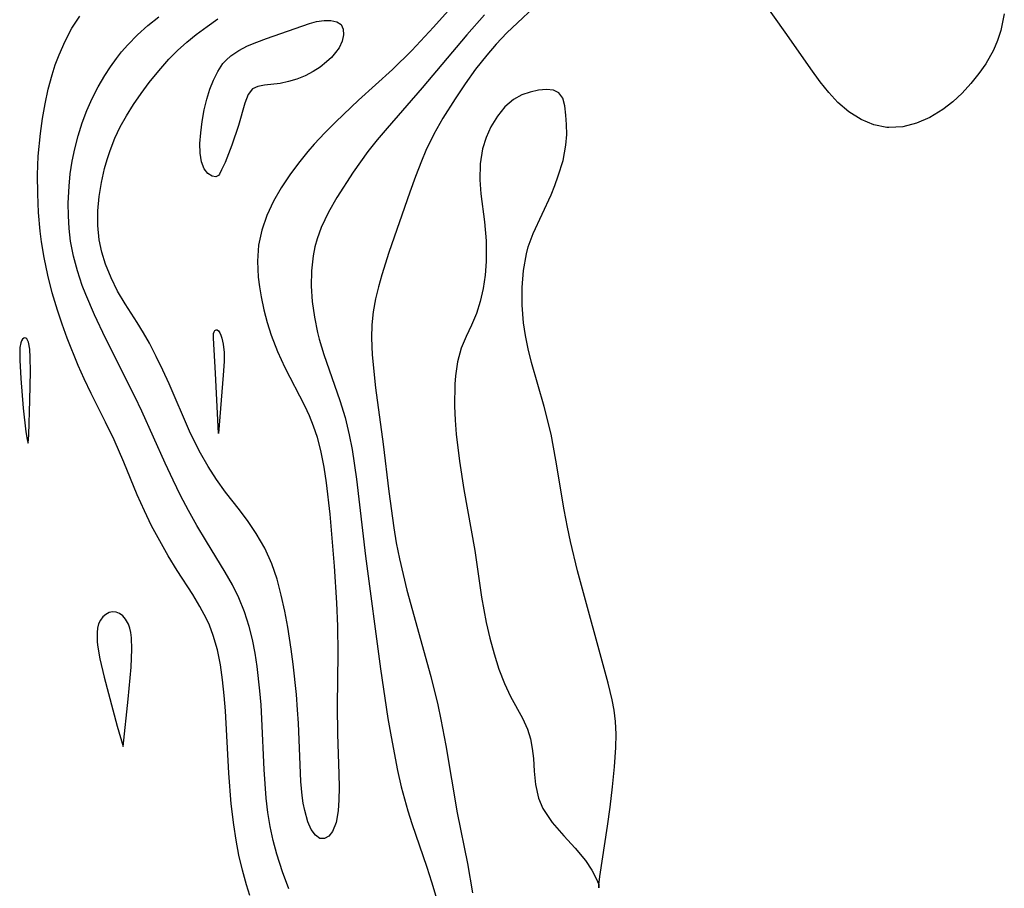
# Model space of a CAD drawing. Header units: metres. Extents: x 1073367 to 1082519, y 1569854 to 1574957.
# Tile 925 of 1056: x 1080638 to 1080741, y 1572806 to 1572897. Entities that reach past the tile are written whole.
import ezdxf

# ---------------------------------------------------------------- set-up
doc = ezdxf.new("R2010")
doc.units = ezdxf.units.M
doc.layers.add('CGG_CurvaNivelLidar_v1', color=253, linetype='Continuous', lineweight=30)

msp = doc.modelspace()

# ---------------------------------------------------------------- linework, layer by layer
at = {"layer": 'CGG_CurvaNivelLidar_v1'}
for p, q in [((1080718.2802, 1572895.4948, 73), (1080713.5841, 1572902.0965, 73)), ((1080685.5614, 1572901.2194, 72), (1080681.1267, 1572896.2553, 72)), ((1080693.4183, 1572899.9678, 73), (1080688.8218, 1572895.6363, 73)), ((1080686.4922, 1572897.5364, 72.5), (1080684.6124, 1572895.4436, 72.5)), ((1080741.1583, 1572897.6474, 73), (1080740.7755, 1572895.9147, 73)), ((1080643.0995, 1572896.1291, 73), (1080643.9321, 1572897.404, 73)), ((1080651.0895, 1572896.4126, 72.5), (1080652.2399, 1572897.3269, 72.5)), ((1080657.3013, 1572896.3219, 72), (1080658.4562, 1572897.1145, 72)), ((1080663.5416, 1572895.0548, 71.5), (1080668.0797, 1572896.6265, 71.5)), ((1080668.0797, 1572896.6265, 71.5), (1080668.8033, 1572896.8284, 71.5)), ((1080668.8033, 1572896.8284, 71.5), (1080669.6097, 1572896.9563, 71.5)), ((1080669.6097, 1572896.9563, 71.5), (1080670.3412, 1572896.957, 71.5)), ((1080670.3412, 1572896.957, 71.5), (1080670.9554, 1572896.8203, 71.5)), ((1080670.9554, 1572896.8203, 71.5), (1080671.4009, 1572896.5267, 71.5)), ((1080671.4009, 1572896.5267, 71.5), (1080671.635, 1572896.0556, 71.5)), ((1080642.3726, 1572894.7652, 73), (1080643.0995, 1572896.1291, 73)), ((1080649.9964, 1572895.44, 72.5), (1080651.0895, 1572896.4126, 72.5)), ((1080655.1647, 1572894.6685, 72), (1080656.1786, 1572895.4941, 72)), ((1080656.1786, 1572895.4941, 72), (1080657.3013, 1572896.3219, 72)), ((1080671.666, 1572895.4557, 71.5), (1080671.5151, 1572894.7819, 71.5)), ((1080671.635, 1572896.0556, 71.5), (1080671.666, 1572895.4557, 71.5)), ((1080681.1267, 1572896.2553, 72), (1080678.8365, 1572893.7959, 72)), ((1080688.8218, 1572895.6363, 73), (1080687.6986, 1572894.4551, 73)), ((1080720.8053, 1572891.8593, 73), (1080718.2802, 1572895.4948, 73)), ((1080740.7755, 1572895.9147, 73), (1080740.4407, 1572894.8561, 73)), ((1080641.7384, 1572893.3315, 73), (1080642.3726, 1572894.7652, 73)), ((1080648.9704, 1572894.4061, 72.5), (1080649.9964, 1572895.44, 72.5)), ((1080654.197, 1572893.7947, 72), (1080655.1647, 1572894.6685, 72)), ((1080661.5649, 1572894.2721, 71.5), (1080662.537, 1572894.6827, 71.5)), ((1080662.537, 1572894.6827, 71.5), (1080663.5416, 1572895.0548, 71.5)), ((1080671.5151, 1572894.7819, 71.5), (1080671.1902, 1572894.0841, 71.5)), ((1080684.6124, 1572895.4436, 72.5), (1080679.9476, 1572889.8768, 72.5)), ((1080687.6986, 1572894.4551, 73), (1080686.7164, 1572893.3167, 73)), ((1080740.4407, 1572894.8561, 73), (1080740.0222, 1572893.8336, 73)), ((1080647.7665, 1572892.9687, 72.5), (1080648.3035, 1572893.6473, 72.5)), ((1080648.3035, 1572893.6473, 72.5), (1080648.9704, 1572894.4061, 72.5)), ((1080653.2806, 1572892.8725, 72), (1080654.197, 1572893.7947, 72)), ((1080659.8187, 1572893.2459, 71.5), (1080660.6491, 1572893.8021, 71.5)), ((1080660.6491, 1572893.8021, 71.5), (1080661.5649, 1572894.2721, 71.5)), ((1080670.8319, 1572893.568, 71.5), (1080670.3915, 1572893.069, 71.5)), ((1080671.1902, 1572894.0841, 71.5), (1080670.8319, 1572893.568, 71.5)), ((1080678.8365, 1572893.7959, 72), (1080676.8115, 1572891.8112, 72)), ((1080740.0222, 1572893.8336, 73), (1080739.2213, 1572892.3955, 73)), ((1080641.3479, 1572892.2989, 73), (1080641.7384, 1572893.3315, 73)), ((1080647.1354, 1572892.0873, 72.5), (1080647.7665, 1572892.9687, 72.5)), ((1080652.2227, 1572891.6691, 72), (1080653.2806, 1572892.8725, 72)), ((1080658.4229, 1572891.5977, 71.5), (1080658.9808, 1572892.4215, 71.5)), ((1080658.9808, 1572892.4215, 71.5), (1080659.3054, 1572892.787, 71.5)), ((1080659.3054, 1572892.787, 71.5), (1080659.8187, 1572893.2459, 71.5)), ((1080669.8855, 1572892.5914, 71.5), (1080669.2113, 1572892.056, 71.5)), ((1080670.3915, 1572893.069, 71.5), (1080669.8855, 1572892.5914, 71.5)), ((1080686.7164, 1572893.3167, 73), (1080685.5496, 1572891.8266, 73)), ((1080739.2213, 1572892.3955, 73), (1080738.4865, 1572891.3635, 73)), ((1080641.0015, 1572891.2419, 73), (1080641.3479, 1572892.2989, 73)), ((1080646.5448, 1572891.1752, 72.5), (1080647.1354, 1572892.0873, 72.5)), ((1080651.2241, 1572890.4143, 72), (1080652.2227, 1572891.6691, 72)), ((1080657.9705, 1572890.6852, 71.5), (1080658.4229, 1572891.5977, 71.5)), ((1080668.4748, 1572891.5757, 71.5), (1080667.6344, 1572891.1425, 71.5)), ((1080669.2113, 1572892.056, 71.5), (1080668.4748, 1572891.5757, 71.5)), ((1080676.8115, 1572891.8112, 72), (1080673.2446, 1572888.5651, 72)), ((1080685.5496, 1572891.8266, 73), (1080684.444, 1572890.2867, 73)), ((1080721.7825, 1572890.5096, 73), (1080720.8053, 1572891.8593, 73)), ((1080738.4865, 1572891.3635, 73), (1080737.6337, 1572890.3145, 73)), ((1080640.5953, 1572889.7349, 73), (1080641.0015, 1572891.2419, 73)), ((1080645.8504, 1572889.9822, 72.5), (1080646.5448, 1572891.1752, 72.5)), ((1080650.3792, 1572889.283, 72), (1080651.2241, 1572890.4143, 72)), ((1080657.5956, 1572889.7094, 71.5), (1080657.9705, 1572890.6852, 71.5)), ((1080665.004, 1572890.3295, 71.5), (1080663.3449, 1572890.1348, 71.5)), ((1080665.8744, 1572890.5182, 71.5), (1080665.004, 1572890.3295, 71.5)), ((1080666.7594, 1572890.7904, 71.5), (1080665.8744, 1572890.5182, 71.5)), ((1080667.6344, 1572891.1425, 71.5), (1080666.7594, 1572890.7904, 71.5)), ((1080684.444, 1572890.2867, 73), (1080683.3882, 1572888.7123, 73)), ((1080722.6859, 1572889.3677, 73), (1080721.7825, 1572890.5096, 73)), ((1080737.6337, 1572890.3145, 73), (1080736.7155, 1572889.3179, 73)), ((1080640.2645, 1572888.1952, 73), (1080640.5953, 1572889.7349, 73)), ((1080645.2177, 1572888.7518, 72.5), (1080645.8504, 1572889.9822, 72.5)), ((1080649.5746, 1572888.1248, 72), (1080650.3792, 1572889.283, 72)), ((1080657.2763, 1572888.6831, 71.5), (1080657.5956, 1572889.7094, 71.5)), ((1080662.0939, 1572889.7597, 71.5), (1080661.6407, 1572889.158, 71.5)), ((1080662.6519, 1572890.0141, 71.5), (1080662.0939, 1572889.7597, 71.5)), ((1080663.3449, 1572890.1348, 71.5), (1080662.6519, 1572890.0141, 71.5)), ((1080679.9476, 1572889.8768, 72.5), (1080676.2335, 1572885.6289, 72.5)), ((1080691.2966, 1572889.4211, 73.5), (1080690.4059, 1572889.1162, 73.5)), ((1080692.1695, 1572889.6044, 73.5), (1080691.2966, 1572889.4211, 73.5)), ((1080693.0175, 1572889.6892, 73.5), (1080692.1695, 1572889.6044, 73.5)), ((1080693.7513, 1572889.6244, 73.5), (1080693.0175, 1572889.6892, 73.5)), ((1080694.3223, 1572889.3467, 73.5), (1080693.7513, 1572889.6244, 73.5)), ((1080694.7085, 1572888.7782, 73.5), (1080694.3223, 1572889.3467, 73.5)), ((1080723.6443, 1572888.3329, 73), (1080722.6859, 1572889.3677, 73)), ((1080736.7155, 1572889.3179, 73), (1080735.7347, 1572888.3954, 73)), ((1080644.653, 1572887.4864, 72.5), (1080645.2177, 1572888.7518, 72.5)), ((1080657.0118, 1572887.5444, 71.5), (1080657.2763, 1572888.6831, 71.5)), ((1080661.287, 1572888.2526, 71.5), (1080660.6202, 1572885.8976, 71.5)), ((1080661.6407, 1572889.158, 71.5), (1080661.287, 1572888.2526, 71.5)), ((1080673.2446, 1572888.5651, 72), (1080670.8447, 1572886.2949, 72)), ((1080683.3882, 1572888.7123, 73), (1080682.1153, 1572886.6738, 73)), ((1080689.5426, 1572888.6479, 73.5), (1080688.6405, 1572887.8771, 73.5)), ((1080690.4059, 1572889.1162, 73.5), (1080689.5426, 1572888.6479, 73.5)), ((1080694.9318, 1572887.9691, 73.5), (1080694.7085, 1572888.7782, 73.5)), ((1080724.823, 1572887.3397, 73), (1080723.6443, 1572888.3329, 73)), ((1080735.7347, 1572888.3954, 73), (1080734.6901, 1572887.5741, 73)), ((1080639.9958, 1572886.6318, 73), (1080640.2645, 1572888.1952, 73)), ((1080644.1563, 1572886.169, 72.5), (1080644.653, 1572887.4864, 72.5)), ((1080648.827, 1572886.9332, 72), (1080649.5746, 1572888.1248, 72)), ((1080656.802, 1572886.3322, 71.5), (1080657.0118, 1572887.5444, 71.5)), ((1080688.6405, 1572887.8771, 73.5), (1080687.8396, 1572886.8946, 73.5)), ((1080695.0589, 1572886.9782, 73.5), (1080694.9318, 1572887.9691, 73.5)), ((1080726.0908, 1572886.5502, 73), (1080724.823, 1572887.3397, 73)), ((1080734.6901, 1572887.5741, 73), (1080733.3394, 1572886.7515, 73)), ((1080639.7805, 1572885.0517, 73), (1080639.9958, 1572886.6318, 73)), ((1080643.7339, 1572884.8232, 72.5), (1080644.1563, 1572886.169, 72.5)), ((1080648.1837, 1572885.7612, 72), (1080648.827, 1572886.9332, 72)), ((1080656.6454, 1572885.1146, 71.5), (1080656.802, 1572886.3322, 71.5)), ((1080670.8447, 1572886.2949, 72), (1080669.6887, 1572885.1295, 72)), ((1080682.1153, 1572886.6738, 73), (1080681.1697, 1572884.9982, 73)), ((1080687.8396, 1572886.8946, 73.5), (1080687.1507, 1572885.7526, 73.5)), ((1080695.1273, 1572886.0038, 73.5), (1080695.0589, 1572886.9782, 73.5)), ((1080727.4233, 1572885.9902, 73), (1080726.0908, 1572886.5502, 73)), ((1080731.9247, 1572886.1393, 73), (1080730.4777, 1572885.7673, 73)), ((1080733.3394, 1572886.7515, 73), (1080731.9247, 1572886.1393, 73)), ((1080647.6158, 1572884.5546, 72), (1080648.1837, 1572885.7612, 72)), ((1080656.5567, 1572884.018, 71.5), (1080656.6454, 1572885.1146, 71.5)), ((1080660.6202, 1572885.8976, 71.5), (1080659.9191, 1572883.8197, 71.5)), ((1080669.6887, 1572885.1295, 72), (1080668.5754, 1572883.9383, 72)), ((1080676.2335, 1572885.6289, 72.5), (1080675.1967, 1572884.4068, 72.5)), ((1080687.1507, 1572885.7526, 73.5), (1080686.6504, 1572884.6405, 73.5)), ((1080695.1374, 1572884.9519, 73.5), (1080695.1273, 1572886.0038, 73.5)), ((1080728.7995, 1572885.7016, 73), (1080727.4233, 1572885.9902, 73)), ((1080729.0272, 1572885.6841, 73), (1080728.7995, 1572885.7016, 73)), ((1080730.4777, 1572885.7673, 73), (1080729.0272, 1572885.6841, 73)), ((1080639.5593, 1572882.6705, 73), (1080639.7805, 1572885.0517, 73)), ((1080643.3846, 1572883.4546, 72.5), (1080643.7339, 1572884.8232, 72.5)), ((1080647.116, 1572883.2785, 72), (1080647.6158, 1572884.5546, 72)), ((1080675.1967, 1572884.4068, 72.5), (1080674.2044, 1572883.158, 72.5)), ((1080681.1697, 1572884.9982, 73), (1080680.3242, 1572883.2809, 73)), ((1080686.6504, 1572884.6405, 73.5), (1080686.281, 1572883.4494, 73.5)), ((1080695.0548, 1572883.8423, 73.5), (1080695.1374, 1572884.9519, 73.5)), ((1080643.1234, 1572882.1508, 72.5), (1080643.3846, 1572883.4546, 72.5)), ((1080646.8064, 1572882.3366, 72), (1080647.116, 1572883.2785, 72)), ((1080656.5665, 1572883.0067, 71.5), (1080656.5567, 1572884.018, 71.5)), ((1080659.9191, 1572883.8197, 71.5), (1080659.201, 1572882.0262, 71.5)), ((1080667.9004, 1572883.1672, 72), (1080666.9189, 1572881.9541, 72)), ((1080668.5754, 1572883.9383, 72), (1080667.9004, 1572883.1672, 72)), ((1080674.2044, 1572883.158, 72.5), (1080672.6614, 1572880.9907, 72.5)), ((1080680.3242, 1572883.2809, 73), (1080679.8509, 1572882.1684, 73)), ((1080686.281, 1572883.4494, 73.5), (1080686.0344, 1572881.8534, 73.5)), ((1080694.7449, 1572882.2382, 73.5), (1080695.0548, 1572883.8423, 73.5)), ((1080639.4845, 1572880.7019, 73), (1080639.5593, 1572882.6705, 73)), ((1080642.9257, 1572880.8353, 72.5), (1080643.1234, 1572882.1508, 72.5)), ((1080646.5371, 1572881.3843, 72), (1080646.8064, 1572882.3366, 72)), ((1080656.7138, 1572882.0944, 71.5), (1080656.5665, 1572883.0067, 71.5)), ((1080656.9937, 1572881.361, 71.5), (1080656.7138, 1572882.0944, 71.5)), ((1080659.201, 1572882.0262, 71.5), (1080658.8392, 1572881.2221, 71.5)), ((1080679.8509, 1572882.1684, 73), (1080679.2216, 1572880.5409, 73)), ((1080694.2511, 1572880.5919, 73.5), (1080694.7449, 1572882.2382, 73.5)), ((1080646.1976, 1572879.9082, 72), (1080646.5371, 1572881.3843, 72)), ((1080657.3824, 1572880.8511, 71.5), (1080656.9937, 1572881.361, 71.5)), ((1080658.8392, 1572881.2221, 71.5), (1080658.6144, 1572880.7732, 71.5)), ((1080666.9189, 1572881.9541, 72), (1080666.0022, 1572880.7054, 72)), ((1080672.6614, 1572880.9907, 72.5), (1080670.9682, 1572878.3392, 72.5)), ((1080686.0344, 1572881.8534, 73.5), (1080686.0023, 1572880.1916, 73.5)), ((1080639.4968, 1572878.7288, 73), (1080639.4845, 1572880.7019, 73)), ((1080642.7912, 1572879.5121, 72.5), (1080642.9257, 1572880.8353, 72.5)), ((1080657.8314, 1572880.58, 71.5), (1080657.3824, 1572880.8511, 71.5)), ((1080658.2368, 1572880.5147, 71.5), (1080657.8314, 1572880.58, 71.5)), ((1080658.5, 1572880.6259, 71.5), (1080658.2368, 1572880.5147, 71.5)), ((1080658.6144, 1572880.7732, 71.5), (1080658.5, 1572880.6259, 71.5)), ((1080666.0022, 1572880.7054, 72), (1080665.105, 1572879.3377, 72)), ((1080679.2216, 1572880.5409, 73), (1080678.629, 1572878.8923, 73)), ((1080686.0023, 1572880.1916, 73.5), (1080686.1117, 1572878.7277, 73.5)), ((1080693.8885, 1572879.597, 73.5), (1080694.2511, 1572880.5919, 73.5)), ((1080642.7108, 1572877.738, 72.5), (1080642.7912, 1572879.5121, 72.5)), ((1080645.954, 1572878.4234, 72), (1080646.1976, 1572879.9082, 72)), ((1080665.105, 1572879.3377, 72), (1080664.3081, 1572877.9331, 72)), ((1080678.629, 1572878.8923, 73), (1080676.4398, 1572872.5339, 73)), ((1080693.4815, 1572878.6066, 73.5), (1080693.8885, 1572879.597, 73.5)), ((1080639.5889, 1572876.7575, 73), (1080639.4968, 1572878.7288, 73)), ((1080645.82, 1572876.9375, 72), (1080645.954, 1572878.4234, 72)), ((1080664.3081, 1572877.9331, 72), (1080663.6073, 1572876.4247, 72)), ((1080670.9682, 1572878.3392, 72.5), (1080670.0826, 1572876.7725, 72.5)), ((1080686.1117, 1572878.7277, 73.5), (1080686.4839, 1572875.7641, 73.5)), ((1080691.6009, 1572874.5417, 73.5), (1080693.4815, 1572878.6066, 73.5)), ((1080642.7218, 1572876.3998, 72.5), (1080642.7108, 1572877.738, 72.5)), ((1080645.8165, 1572875.3922, 72), (1080645.82, 1572876.9375, 72)), ((1080639.7619, 1572874.7942, 73), (1080639.5889, 1572876.7575, 73)), ((1080642.8002, 1572875.0664, 72.5), (1080642.7218, 1572876.3998, 72.5)), ((1080663.6073, 1572876.4247, 72), (1080663.0667, 1572874.8784, 72)), ((1080670.0826, 1572876.7725, 72.5), (1080669.3255, 1572875.1736, 72.5)), ((1080639.9048, 1572873.6546, 73), (1080639.7619, 1572874.7942, 73)), ((1080642.9567, 1572873.7414, 72.5), (1080642.8002, 1572875.0664, 72.5)), ((1080645.9685, 1572873.8664, 72), (1080645.8165, 1572875.3922, 72)), ((1080663.0667, 1572874.8784, 72), (1080662.7209, 1572873.2963, 72)), ((1080669.3255, 1572875.1736, 72.5), (1080668.8884, 1572873.9853, 72.5)), ((1080686.4839, 1572875.7641, 73.5), (1080686.659, 1572873.7861, 73.5)), ((1080643.2587, 1572872.168, 72.5), (1080642.9567, 1572873.7414, 72.5)), ((1080646.2357, 1572872.5748, 72), (1080645.9685, 1572873.8664, 72)), ((1080668.8884, 1572873.9853, 72.5), (1080668.6546, 1572873.1468, 72.5)), ((1080686.659, 1572873.7861, 73.5), (1080686.6797, 1572873.0741, 73.5)), ((1080691.0932, 1572873.1423, 73.5), (1080691.6009, 1572874.5417, 73.5)), ((1080640.1761, 1572872.0139, 73), (1080639.9048, 1572873.6546, 73)), ((1080662.7209, 1572873.2963, 72), (1080662.5987, 1572871.6391, 72)), ((1080668.6546, 1572873.1468, 72.5), (1080668.4635, 1572872.1852, 72.5)), ((1080686.6797, 1572873.0741, 73.5), (1080686.6549, 1572871.6099, 73.5)), ((1080690.8951, 1572872.4188, 73.5), (1080691.0932, 1572873.1423, 73.5)), ((1080640.5637, 1572870.1475, 73), (1080640.1761, 1572872.0139, 73)), ((1080643.6718, 1572870.6132, 72.5), (1080643.2587, 1572872.168, 72.5)), ((1080646.6202, 1572871.3131, 72), (1080646.2357, 1572872.5748, 72)), ((1080662.5987, 1572871.6391, 72), (1080662.677, 1572869.9586, 72)), ((1080668.4635, 1572872.1852, 72.5), (1080668.2943, 1572870.6048, 72.5)), ((1080676.4398, 1572872.5339, 73), (1080675.6874, 1572870.1922, 73)), ((1080690.575, 1572870.6558, 73.5), (1080690.8951, 1572872.4188, 73.5)), ((1080644.1808, 1572869.0788, 72.5), (1080643.6718, 1572870.6132, 72.5)), ((1080647.2042, 1572869.8762, 72), (1080646.6202, 1572871.3131, 72)), ((1080668.2943, 1572870.6048, 72.5), (1080668.2702, 1572868.9982, 72.5)), ((1080686.6549, 1572871.6099, 73.5), (1080686.5423, 1572870.1653, 73.5)), ((1080690.4354, 1572868.8426, 73.5), (1080690.575, 1572870.6558, 73.5)), ((1080641.0258, 1572868.2982, 73), (1080640.5637, 1572870.1475, 73)), ((1080647.9024, 1572868.4885, 72), (1080647.2042, 1572869.8762, 72)), ((1080662.677, 1572869.9586, 72), (1080662.8066, 1572868.9155, 72)), ((1080675.6874, 1572870.1922, 73), (1080675.3313, 1572868.9364, 73)), ((1080686.5423, 1572870.1653, 73.5), (1080686.3396, 1572868.7568, 73.5)), ((1080644.5402, 1572868.1362, 72.5), (1080644.1808, 1572869.0788, 72.5)), ((1080662.8066, 1572868.9155, 72), (1080662.9863, 1572867.8702, 72)), ((1080668.2702, 1572868.9982, 72.5), (1080668.3727, 1572867.3779, 72.5)), ((1080675.3313, 1572868.9364, 73), (1080675.0314, 1572867.6741, 73)), ((1080686.3396, 1572868.7568, 73.5), (1080686.0406, 1572867.4026, 73.5)), ((1080690.4503, 1572866.9991, 73.5), (1080690.4354, 1572868.8426, 73.5)), ((1080641.5647, 1572866.4708, 73), (1080641.0258, 1572868.2982, 73)), ((1080645.4651, 1572865.9739, 72.5), (1080644.5402, 1572868.1362, 72.5)), ((1080648.6875, 1572867.1517, 72), (1080647.9024, 1572868.4885, 72)), ((1080662.9863, 1572867.8702, 72), (1080663.2794, 1572866.5231, 72)), ((1080675.0314, 1572867.6741, 73), (1080674.7928, 1572866.3163, 73)), ((1080642.0656, 1572864.9919, 73), (1080641.5647, 1572866.4708, 73)), ((1080649.9631, 1572865.1811, 72), (1080648.6875, 1572867.1517, 72)), ((1080663.2794, 1572866.5231, 72), (1080663.6371, 1572865.1815, 72)), ((1080668.3727, 1572867.3779, 72.5), (1080668.592, 1572865.7552, 72.5)), ((1080686.0406, 1572867.4026, 73.5), (1080685.6348, 1572866.1226, 73.5)), ((1080690.6062, 1572865.1421, 73.5), (1080690.4503, 1572866.9991, 73.5)), ((1080646.6122, 1572863.5395, 72.5), (1080645.4651, 1572865.9739, 72.5)), ((1080668.592, 1572865.7552, 72.5), (1080668.9265, 1572864.1405, 72.5)), ((1080674.7928, 1572866.3163, 73), (1080674.6444, 1572864.9498, 73)), ((1080685.6348, 1572866.1226, 73.5), (1080685.1093, 1572864.8914, 73.5)), ((1080642.6046, 1572863.5265, 73), (1080642.0656, 1572864.9919, 73)), ((1080650.6133, 1572864.1074, 72), (1080649.9631, 1572865.1811, 72)), ((1080658.1317, 1572864.3343, 71.5), (1080658.2528, 1572864.4031, 71.5)), ((1080658.2528, 1572864.4031, 71.5), (1080658.3851, 1572864.3927, 71.5)), ((1080658.3851, 1572864.3927, 71.5), (1080658.5234, 1572864.2848, 71.5)), ((1080663.6371, 1572865.1815, 72), (1080664.0589, 1572863.8523, 72)), ((1080674.6444, 1572864.9498, 73), (1080674.5916, 1572863.5784, 73)), ((1080685.1093, 1572864.8914, 73.5), (1080684.5483, 1572863.6964, 73.5)), ((1080690.8034, 1572863.8104, 73.5), (1080690.6062, 1572865.1421, 73.5)), ((1080637.9018, 1572863.4205, 73.5), (1080637.7942, 1572863.2479, 73.5)), ((1080638.029, 1572863.5266, 73.5), (1080637.9018, 1572863.4205, 73.5)), ((1080638.1366, 1572863.5554, 73.5), (1080638.029, 1572863.5266, 73.5)), ((1080638.2415, 1572863.5319, 73.5), (1080638.1366, 1572863.5554, 73.5)), ((1080638.3366, 1572863.4544, 73.5), (1080638.2415, 1572863.5319, 73.5)), ((1080638.5157, 1572863.1, 73.5), (1080638.3366, 1572863.4544, 73.5)), ((1080643.7485, 1572860.6572, 73), (1080642.6046, 1572863.5265, 73)), ((1080649.7222, 1572857.3908, 72.5), (1080646.6122, 1572863.5395, 72.5)), ((1080651.2361, 1572862.9984, 72), (1080650.6133, 1572864.1074, 72)), ((1080657.9762, 1572863.5253, 71.5), (1080657.9909, 1572864.013, 71.5)), ((1080658.1896, 1572859.8569, 71.5), (1080657.9762, 1572863.5253, 71.5)), ((1080657.9909, 1572864.013, 71.5), (1080658.0392, 1572864.1964, 71.5)), ((1080658.0392, 1572864.1964, 71.5), (1080658.1317, 1572864.3343, 71.5)), ((1080658.5234, 1572864.2848, 71.5), (1080658.6527, 1572864.0937, 71.5)), ((1080658.6527, 1572864.0937, 71.5), (1080658.7701, 1572863.8393, 71.5)), ((1080658.7701, 1572863.8393, 71.5), (1080658.8723, 1572863.5384, 71.5)), ((1080658.8723, 1572863.5384, 71.5), (1080659.0186, 1572862.8818, 71.5)), ((1080664.0589, 1572863.8523, 72), (1080664.7133, 1572862.1304, 72)), ((1080668.9265, 1572864.1405, 72.5), (1080669.1105, 1572863.4378, 72.5)), ((1080669.1105, 1572863.4378, 72.5), (1080669.6063, 1572861.8268, 72.5)), ((1080674.5916, 1572863.5784, 73), (1080674.6642, 1572861.7881, 73)), ((1080684.5483, 1572863.6964, 73.5), (1080684.0438, 1572862.4724, 73.5)), ((1080691.0919, 1572862.3925, 73.5), (1080690.8034, 1572863.8104, 73.5)), ((1080637.6313, 1572862.5456, 73.5), (1080637.6022, 1572862.1328, 73.5)), ((1080637.7211, 1572863.0467, 73.5), (1080637.6313, 1572862.5456, 73.5)), ((1080637.7942, 1572863.2479, 73.5), (1080637.7211, 1572863.0467, 73.5)), ((1080638.6517, 1572862.3673, 73.5), (1080638.5157, 1572863.1, 73.5)), ((1080638.7078, 1572861.4787, 73.5), (1080638.6517, 1572862.3673, 73.5)), ((1080651.9652, 1572861.6021, 72), (1080651.2361, 1572862.9984, 72)), ((1080659.0186, 1572862.8818, 71.5), (1080659.0917, 1572862.0053, 71.5)), ((1080684.0438, 1572862.4724, 73.5), (1080683.648, 1572861.0558, 73.5)), ((1080691.442, 1572860.9791, 73.5), (1080691.0919, 1572862.3925, 73.5)), ((1080637.6022, 1572862.1328, 73.5), (1080637.6006, 1572861.2255, 73.5)), ((1080638.7199, 1572860.0265, 73.5), (1080638.7078, 1572861.4787, 73.5)), ((1080652.6594, 1572860.1725, 72), (1080651.9652, 1572861.6021, 72)), ((1080659.0917, 1572862.0053, 71.5), (1080659.0895, 1572861.0779, 71.5)), ((1080664.7133, 1572862.1304, 72), (1080665.472, 1572860.4522, 72)), ((1080669.6063, 1572861.8268, 72.5), (1080671.2859, 1572856.9859, 72.5)), ((1080674.6642, 1572861.7881, 73), (1080675.033, 1572858.2967, 73)), ((1080637.6006, 1572861.2255, 73.5), (1080637.7076, 1572859.2768, 73.5)), ((1080644.3714, 1572859.2468, 73), (1080643.7485, 1572860.6572, 73)), ((1080659.0895, 1572861.0779, 71.5), (1080659.0169, 1572859.654, 71.5)), ((1080665.472, 1572860.4522, 72), (1080667.5498, 1572856.459, 72)), ((1080683.648, 1572861.0558, 73.5), (1080683.4201, 1572859.5563, 73.5)), ((1080692.7568, 1572856.3257, 73.5), (1080691.442, 1572860.9791, 73.5)), ((1080637.7076, 1572859.2768, 73.5), (1080637.9653, 1572856.1497, 73.5)), ((1080638.6643, 1572857.0196, 73.5), (1080638.7199, 1572860.0265, 73.5)), ((1080645.1028, 1572857.7233, 73), (1080644.3714, 1572859.2468, 73)), ((1080653.3192, 1572858.7174, 72), (1080652.6594, 1572860.1725, 72)), ((1080658.5, 1572853.4847, 71.5), (1080658.1896, 1572859.8569, 71.5)), ((1080659.0169, 1572859.654, 71.5), (1080658.5, 1572853.4847, 71.5)), ((1080683.4201, 1572859.5563, 73.5), (1080683.3617, 1572858.6781, 73.5)), ((1080655.4712, 1572853.7525, 72), (1080653.3192, 1572858.7174, 72)), ((1080675.033, 1572858.2967, 73), (1080675.8177, 1572852.3744, 73)), ((1080683.3617, 1572858.6781, 73.5), (1080683.3473, 1572856.3665, 73.5)), ((1080646.6221, 1572854.7064, 73), (1080645.1028, 1572857.7233, 73)), ((1080650.4576, 1572855.8606, 72.5), (1080649.7222, 1572857.3908, 72.5)), ((1080637.9653, 1572856.1497, 73.5), (1080638.256, 1572853.6711, 73.5)), ((1080638.5578, 1572853.3691, 73.5), (1080638.6643, 1572857.0196, 73.5)), ((1080667.5498, 1572856.459, 72), (1080668.0388, 1572855.3973, 72)), ((1080671.2859, 1572856.9859, 72.5), (1080671.8154, 1572855.1903, 72.5)), ((1080683.3473, 1572856.3665, 73.5), (1080683.4022, 1572854.9163, 73.5)), ((1080693.4831, 1572853.4166, 73.5), (1080692.7568, 1572856.3257, 73.5)), ((1080652.9083, 1572850.3762, 72.5), (1080650.4576, 1572855.8606, 72.5)), ((1080668.0388, 1572855.3973, 72), (1080668.4756, 1572854.3119, 72)), ((1080671.8154, 1572855.1903, 72.5), (1080672.2583, 1572853.3671, 72.5)), ((1080647.5201, 1572852.8364, 73), (1080646.6221, 1572854.7064, 73)), ((1080668.4756, 1572854.3119, 72), (1080668.8807, 1572853.1027, 72)), ((1080683.4022, 1572854.9163, 73.5), (1080683.5084, 1572853.44, 73.5)), ((1080638.256, 1572853.6711, 73.5), (1080638.3859, 1572852.8845, 73.5)), ((1080638.5, 1572852.4703, 73.5), (1080638.5578, 1572853.3691, 73.5)), ((1080656.0309, 1572852.582, 72), (1080655.4712, 1572853.7525, 72)), ((1080668.8807, 1572853.1027, 72), (1080669.2875, 1572851.5441, 72)), ((1080672.2583, 1572853.3671, 72.5), (1080672.5584, 1572851.819, 72.5)), ((1080683.5084, 1572853.44, 73.5), (1080683.8512, 1572850.5831, 73.5)), ((1080694.0033, 1572850.7035, 73.5), (1080693.4831, 1572853.4166, 73.5)), ((1080638.3859, 1572852.8845, 73.5), (1080638.5, 1572852.4703, 73.5)), ((1080648.5579, 1572850.4681, 73), (1080647.5201, 1572852.8364, 73)), ((1080656.6244, 1572851.4348, 72), (1080656.0309, 1572852.582, 72)), ((1080675.8177, 1572852.3744, 73), (1080676.413, 1572847.3867, 73)), ((1080657.4395, 1572850.0121, 72), (1080656.6244, 1572851.4348, 72)), ((1080669.2875, 1572851.5441, 72), (1080669.6015, 1572849.9469, 72)), ((1080672.5584, 1572851.819, 72.5), (1080673.016, 1572848.6858, 72.5)), ((1080649.9708, 1572847.0594, 73), (1080648.5579, 1572850.4681, 73)), ((1080653.741, 1572848.5754, 72.5), (1080652.9083, 1572850.3762, 72.5)), ((1080658.3157, 1572848.6444, 72), (1080657.4395, 1572850.0121, 72)), ((1080669.6015, 1572849.9469, 72), (1080669.8458, 1572848.3231, 72)), ((1080683.8512, 1572850.5831, 73.5), (1080684.322, 1572847.6067, 73.5)), ((1080694.8707, 1572845.4665, 73.5), (1080694.0033, 1572850.7035, 73.5)), ((1080654.529, 1572846.9699, 72.5), (1080653.741, 1572848.5754, 72.5)), ((1080659.2495, 1572847.3398, 72), (1080658.3157, 1572848.6444, 72)), ((1080669.8458, 1572848.3231, 72), (1080670.2072, 1572845.0185, 72)), ((1080673.016, 1572848.6858, 72.5), (1080673.961, 1572840.5788, 72.5)), ((1080650.7124, 1572845.3749, 73), (1080649.9708, 1572847.0594, 73)), ((1080655.3544, 1572845.3886, 72.5), (1080654.529, 1572846.9699, 72.5)), ((1080660.7298, 1572845.4567, 72), (1080659.2495, 1572847.3398, 72)), ((1080676.413, 1572847.3867, 73), (1080676.9352, 1572843.579, 73)), ((1080684.322, 1572847.6067, 73.5), (1080685.4529, 1572841.1774, 73.5)), ((1080651.475, 1572843.7976, 73), (1080650.7124, 1572845.3749, 73)), ((1080656.2175, 1572843.8352, 72.5), (1080655.3544, 1572845.3886, 72.5)), ((1080661.627, 1572844.2464, 72), (1080660.7298, 1572845.4567, 72)), ((1080670.2072, 1572845.0185, 72), (1080670.6671, 1572839.5391, 72)), ((1080695.2038, 1572843.6295, 73.5), (1080694.8707, 1572845.4665, 73.5)), ((1080652.3255, 1572842.1947, 73), (1080651.475, 1572843.7976, 73)), ((1080657.2366, 1572842.1221, 72.5), (1080656.2175, 1572843.8352, 72.5)), ((1080662.4686, 1572842.9896, 72), (1080661.627, 1572844.2464, 72)), ((1080663.3695, 1572841.4341, 72), (1080662.4686, 1572842.9896, 72)), ((1080676.9352, 1572843.579, 73), (1080677.2079, 1572841.9897, 73)), ((1080695.5186, 1572842.1464, 73.5), (1080695.2038, 1572843.6295, 73.5)), ((1080653.2258, 1572840.6282, 73), (1080652.3255, 1572842.1947, 73)), ((1080659.2263, 1572838.9063, 72.5), (1080657.2366, 1572842.1221, 72.5)), ((1080677.2079, 1572841.9897, 73), (1080677.5383, 1572840.3242, 73)), ((1080696.2815, 1572839.0669, 73.5), (1080695.5186, 1572842.1464, 73.5)), ((1080654.1666, 1572839.1003, 73), (1080653.2258, 1572840.6282, 73)), ((1080664.1229, 1572839.8011, 72), (1080663.3695, 1572841.4341, 72)), ((1080673.961, 1572840.5788, 72.5), (1080675.5534, 1572828.7462, 72.5)), ((1080685.4529, 1572841.1774, 73.5), (1080686.1552, 1572836.2775, 73.5)), ((1080664.6749, 1572838.1714, 72), (1080664.1229, 1572839.8011, 72)), ((1080670.6671, 1572839.5391, 72), (1080670.9167, 1572835.6883, 72)), ((1080677.5383, 1572840.3242, 73), (1080678.3125, 1572837.0186, 73)), ((1080655.7971, 1572836.5743, 73), (1080654.1666, 1572839.1003, 73)), ((1080659.9772, 1572837.5719, 72.5), (1080659.2263, 1572838.9063, 72.5)), ((1080699.4853, 1572827.2505, 73.5), (1080696.2815, 1572839.0669, 73.5)), ((1080660.6504, 1572836.2042, 72.5), (1080659.9772, 1572837.5719, 72.5)), ((1080665.1171, 1572836.4784, 72), (1080664.6749, 1572838.1714, 72)), ((1080656.5637, 1572835.3064, 73), (1080655.7971, 1572836.5743, 73)), ((1080665.4866, 1572834.8145, 72), (1080665.1171, 1572836.4784, 72)), ((1080678.3125, 1572837.0186, 73), (1080680.8379, 1572827.9385, 73)), ((1080661.2472, 1572834.7205, 72.5), (1080660.6504, 1572836.2042, 72.5)), ((1080670.9167, 1572835.6883, 72), (1080671.0295, 1572833.232, 72)), ((1080686.1552, 1572836.2775, 73.5), (1080686.6562, 1572833.6186, 73.5)), ((1080646.6564, 1572834.4746, 73.5), (1080646.3511, 1572834.205, 73.5)), ((1080646.9996, 1572834.6553, 73.5), (1080646.6564, 1572834.4746, 73.5)), ((1080647.3698, 1572834.7297, 73.5), (1080646.9996, 1572834.6553, 73.5)), ((1080647.7453, 1572834.6993, 73.5), (1080647.3698, 1572834.7297, 73.5)), ((1080648.1025, 1572834.5653, 73.5), (1080647.7453, 1572834.6993, 73.5)), ((1080648.442, 1572834.3096, 73.5), (1080648.1025, 1572834.5653, 73.5)), ((1080657.2496, 1572834.0075, 73), (1080656.5637, 1572835.3064, 73)), ((1080661.7333, 1572833.1923, 72.5), (1080661.2472, 1572834.7205, 72.5)), ((1080665.8102, 1572833.1153, 72), (1080665.4866, 1572834.8145, 72)), ((1080645.9034, 1572833.4631, 73.5), (1080645.7914, 1572833.0315, 73.5)), ((1080646.0952, 1572833.8639, 73.5), (1080645.9034, 1572833.4631, 73.5)), ((1080646.3511, 1572834.205, 73.5), (1080646.0952, 1572833.8639, 73.5)), ((1080648.738, 1572833.9633, 73.5), (1080648.442, 1572834.3096, 73.5)), ((1080649.0391, 1572833.441, 73.5), (1080648.738, 1572833.9633, 73.5)), ((1080649.187, 1572833.0265, 73.5), (1080649.0391, 1572833.441, 73.5)), ((1080657.5476, 1572833.3458, 73), (1080657.2496, 1572834.0075, 73)), ((1080657.9622, 1572832.2388, 73), (1080657.5476, 1572833.3458, 73)), ((1080686.6562, 1572833.6186, 73.5), (1080687.0425, 1572831.9808, 73.5)), ((1080645.7914, 1572833.0315, 73.5), (1080645.7393, 1572832.5641, 73.5)), ((1080645.7393, 1572832.5641, 73.5), (1080645.7653, 1572831.5585, 73.5)), ((1080649.2892, 1572832.5771, 73.5), (1080649.187, 1572833.0265, 73.5)), ((1080649.3625, 1572832.0112, 73.5), (1080649.2892, 1572832.5771, 73.5)), ((1080662.0773, 1572831.8098, 72.5), (1080661.7333, 1572833.1923, 72.5)), ((1080666.1662, 1572830.8202, 72), (1080665.8102, 1572833.1153, 72)), ((1080671.0295, 1572833.232, 72), (1080671.0714, 1572830.3371, 72)), ((1080645.7653, 1572831.5585, 73.5), (1080645.8254, 1572831.0334, 73.5)), ((1080649.4015, 1572830.8109, 73.5), (1080649.3625, 1572832.0112, 73.5)), ((1080658.3901, 1572830.7234, 73), (1080657.9622, 1572832.2388, 73)), ((1080662.3537, 1572830.404, 72.5), (1080662.0773, 1572831.8098, 72.5)), ((1080687.0425, 1572831.9808, 73.5), (1080687.499, 1572830.3123, 73.5)), ((1080645.8254, 1572831.0334, 73.5), (1080646.0453, 1572829.7794, 73.5)), ((1080649.3134, 1572828.9314, 73.5), (1080649.4015, 1572830.8109, 73.5)), ((1080658.7088, 1572829.1627, 73), (1080658.3901, 1572830.7234, 73)), ((1080662.5748, 1572828.9799, 72.5), (1080662.3537, 1572830.404, 72.5)), ((1080666.3733, 1572829.2306, 72), (1080666.1662, 1572830.8202, 72)), ((1080671.0714, 1572830.3371, 72), (1080670.989, 1572824.8558, 72)), ((1080687.499, 1572830.3123, 73.5), (1080688.0087, 1572828.7122, 73.5)), ((1080646.0453, 1572829.7794, 73.5), (1080646.4841, 1572827.871, 73.5)), ((1080666.7092, 1572826.0267, 72), (1080666.3733, 1572829.2306, 72)), ((1080649.0137, 1572825.5366, 73.5), (1080649.3134, 1572828.9314, 73.5)), ((1080658.9449, 1572827.5674, 73), (1080658.7088, 1572829.1627, 73)), ((1080662.8633, 1572826.4234, 72.5), (1080662.5748, 1572828.9799, 72.5)), ((1080675.5534, 1572828.7462, 72.5), (1080676.3342, 1572823.5256, 72.5)), ((1080688.0087, 1572828.7122, 73.5), (1080688.5775, 1572827.2055, 73.5)), ((1080646.4841, 1572827.871, 73.5), (1080647.842, 1572822.7212, 73.5)), ((1080659.1199, 1572825.946, 73), (1080658.9449, 1572827.5674, 73)), ((1080680.8379, 1572827.9385, 73), (1080681.5779, 1572824.9511, 73)), ((1080688.5775, 1572827.2055, 73.5), (1080689.2156, 1572825.8246, 73.5)), ((1080699.9054, 1572825.4742, 73.5), (1080699.4853, 1572827.2505, 73.5)), ((1080662.9823, 1572824.9618, 72.5), (1080662.8633, 1572826.4234, 72.5)), ((1080648.5, 1572820.5679, 73.5), (1080649.0137, 1572825.5366, 73.5)), ((1080659.2519, 1572824.3054, 73), (1080659.1199, 1572825.946, 73)), ((1080666.8353, 1572824.4229, 72), (1080666.7092, 1572826.0267, 72)), ((1080689.2156, 1572825.8246, 73.5), (1080690.4814, 1572823.54, 73.5)), ((1080700.1244, 1572824.3845, 73.5), (1080699.9054, 1572825.4742, 73.5)), ((1080659.6066, 1572817.761, 73), (1080659.2519, 1572824.3054, 73)), ((1080663.0742, 1572823.4944, 72.5), (1080662.9823, 1572824.9618, 72.5)), ((1080666.9204, 1572823.0146, 72), (1080666.8353, 1572824.4229, 72)), ((1080670.989, 1572824.8558, 72), (1080671.0345, 1572821.8524, 72)), ((1080681.5779, 1572824.9511, 73), (1080681.9104, 1572823.4159, 73)), ((1080700.2715, 1572823.2011, 73.5), (1080700.1244, 1572824.3845, 73.5)), ((1080663.3048, 1572818.1544, 72.5), (1080663.0742, 1572823.4944, 72.5)), ((1080667.1804, 1572816.8899, 72), (1080666.9204, 1572823.0146, 72)), ((1080676.3342, 1572823.5256, 72.5), (1080676.6572, 1572821.5738, 72.5)), ((1080681.9104, 1572823.4159, 73), (1080682.4204, 1572820.6844, 73)), ((1080690.4814, 1572823.54, 73.5), (1080690.9968, 1572822.3947, 73.5)), ((1080700.3182, 1572821.8823, 73.5), (1080700.2715, 1572823.2011, 73.5)), ((1080647.842, 1572822.7212, 73.5), (1080648.5, 1572820.5679, 73.5)), ((1080690.9968, 1572822.3947, 73.5), (1080691.3095, 1572821.3849, 73.5)), ((1080671.0345, 1572821.8524, 72), (1080671.182, 1572817.69, 72)), ((1080676.6572, 1572821.5738, 72.5), (1080677.3366, 1572818.053, 72.5)), ((1080691.3095, 1572821.3849, 73.5), (1080691.5163, 1572820.3474, 73.5)), ((1080700.2833, 1572820.4625, 73.5), (1080700.3182, 1572821.8823, 73.5)), ((1080682.4204, 1572820.6844, 73), (1080683.6244, 1572813.5933, 73)), ((1080691.5163, 1572820.3474, 73.5), (1080691.6345, 1572819.3026, 73.5)), ((1080700.1553, 1572818.4226, 73.5), (1080700.2833, 1572820.4625, 73.5)), ((1080691.6345, 1572819.3026, 73.5), (1080691.6993, 1572817.9829, 73.5)), ((1080663.5249, 1572815.1258, 72.5), (1080663.3048, 1572818.1544, 72.5)), ((1080677.3366, 1572818.053, 72.5), (1080677.7328, 1572816.3163, 72.5)), ((1080691.6993, 1572817.9829, 73.5), (1080691.8356, 1572816.5783, 73.5)), ((1080699.9586, 1572816.3111, 73.5), (1080700.1553, 1572818.4226, 73.5)), ((1080659.8479, 1572814.5348, 73), (1080659.6066, 1572817.761, 73)), ((1080667.3129, 1572815.4321, 72), (1080667.1804, 1572816.8899, 72)), ((1080671.182, 1572817.69, 72), (1080671.2029, 1572816.2586, 72)), ((1080671.2029, 1572816.2586, 72), (1080671.1782, 1572814.9717, 72)), ((1080677.7328, 1572816.3163, 72.5), (1080678.4103, 1572813.8048, 72.5)), ((1080691.8356, 1572816.5783, 73.5), (1080692.1777, 1572815.1255, 73.5)), ((1080699.7127, 1572814.2036, 73.5), (1080699.9586, 1572816.3111, 73.5)), ((1080663.7077, 1572813.6254, 72.5), (1080663.5249, 1572815.1258, 72.5)), ((1080667.4272, 1572814.6071, 72), (1080667.3129, 1572815.4321, 72)), ((1080671.1782, 1572814.9717, 72), (1080671.0902, 1572813.7912, 72)), ((1080692.1777, 1572815.1255, 73.5), (1080692.6355, 1572814.0443, 73.5)), ((1080660.1112, 1572812.3175, 73), (1080659.8479, 1572814.5348, 73)), ((1080667.5737, 1572813.8332, 72), (1080667.4272, 1572814.6071, 72)), ((1080667.9085, 1572812.6555, 72), (1080667.5737, 1572813.8332, 72)), ((1080671.0902, 1572813.7912, 72), (1080670.8717, 1572812.5614, 72)), ((1080678.4103, 1572813.8048, 72.5), (1080678.8344, 1572812.4806, 72.5)), ((1080692.6355, 1572814.0443, 73.5), (1080693.617, 1572812.5669, 73.5)), ((1080699.4371, 1572812.1753, 73.5), (1080699.7127, 1572814.2036, 73.5)), ((1080663.9579, 1572812.1462, 72.5), (1080663.7077, 1572813.6254, 72.5)), ((1080668.2733, 1572811.8351, 72), (1080667.9085, 1572812.6555, 72)), ((1080683.6244, 1572813.5933, 73), (1080684.682, 1572808.2672, 73)), ((1080660.3621, 1572810.722, 73), (1080660.1112, 1572812.3175, 73)), ((1080664.2751, 1572810.682, 72.5), (1080663.9579, 1572812.1462, 72.5)), ((1080668.697, 1572811.2321, 72), (1080668.2733, 1572811.8351, 72)), ((1080670.5014, 1572811.6107, 72), (1080670.1026, 1572811.1243, 72)), ((1080670.8717, 1572812.5614, 72), (1080670.5014, 1572811.6107, 72)), ((1080678.8344, 1572812.4806, 72.5), (1080680.4323, 1572807.8866, 72.5)), ((1080693.617, 1572812.5669, 73.5), (1080694.8144, 1572811.183, 73.5)), ((1080698.6334, 1572806.8765, 73.5), (1080699.4371, 1572812.1753, 73.5)), ((1080660.6632, 1572809.1381, 73), (1080660.3621, 1572810.722, 73)), ((1080664.6563, 1572809.2348, 72.5), (1080664.2751, 1572810.682, 72.5)), ((1080669.1669, 1572810.9, 72), (1080668.697, 1572811.2321, 72)), ((1080669.6421, 1572810.8781, 72), (1080669.1669, 1572810.9, 72)), ((1080670.1026, 1572811.1243, 72), (1080669.6421, 1572810.8781, 72)), ((1080694.8144, 1572811.183, 73.5), (1080696.0319, 1572809.8599, 73.5)), ((1080696.0319, 1572809.8599, 73.5), (1080697.0946, 1572808.5844, 73.5)), ((1080661.0192, 1572807.5692, 73), (1080660.6632, 1572809.1381, 73)), ((1080665.2488, 1572807.3669, 72.5), (1080664.6563, 1572809.2348, 72.5)), ((1080697.0946, 1572808.5844, 73.5), (1080697.779, 1572807.5683, 73.5)), ((1080661.4378, 1572806.0195, 73), (1080661.0192, 1572807.5692, 73)), ((1080680.4323, 1572807.8866, 72.5), (1080680.9294, 1572806.3344, 72.5)), ((1080684.682, 1572808.2672, 73), (1080685.2359, 1572805.1708, 73)), ((1080697.779, 1572807.5683, 73.5), (1080698.248, 1572806.6934, 73.5)), ((1080665.9096, 1572805.5921, 72.5), (1080665.2488, 1572807.3669, 72.5)), ((1080698.248, 1572806.6934, 73.5), (1080698.4947, 1572806.0491, 73.5)), ((1080698.5149, 1572806.0196, 73.5), (1080698.6334, 1572806.8765, 73.5)), ((1080661.7946, 1572804.8841, 73), (1080661.4378, 1572806.0195, 73)), ((1080680.9294, 1572806.3344, 72.5), (1080681.3541, 1572804.8382, 72.5)), ((1080698.4947, 1572806.0491, 73.5), (1080698.5, 1572805.7089, 73.5)), ((1080698.5, 1572805.7089, 73.5), (1080698.5149, 1572806.0196, 73.5))]:
    msp.add_line(p, q, dxfattribs=at)

doc.saveas('drawing.dxf')
